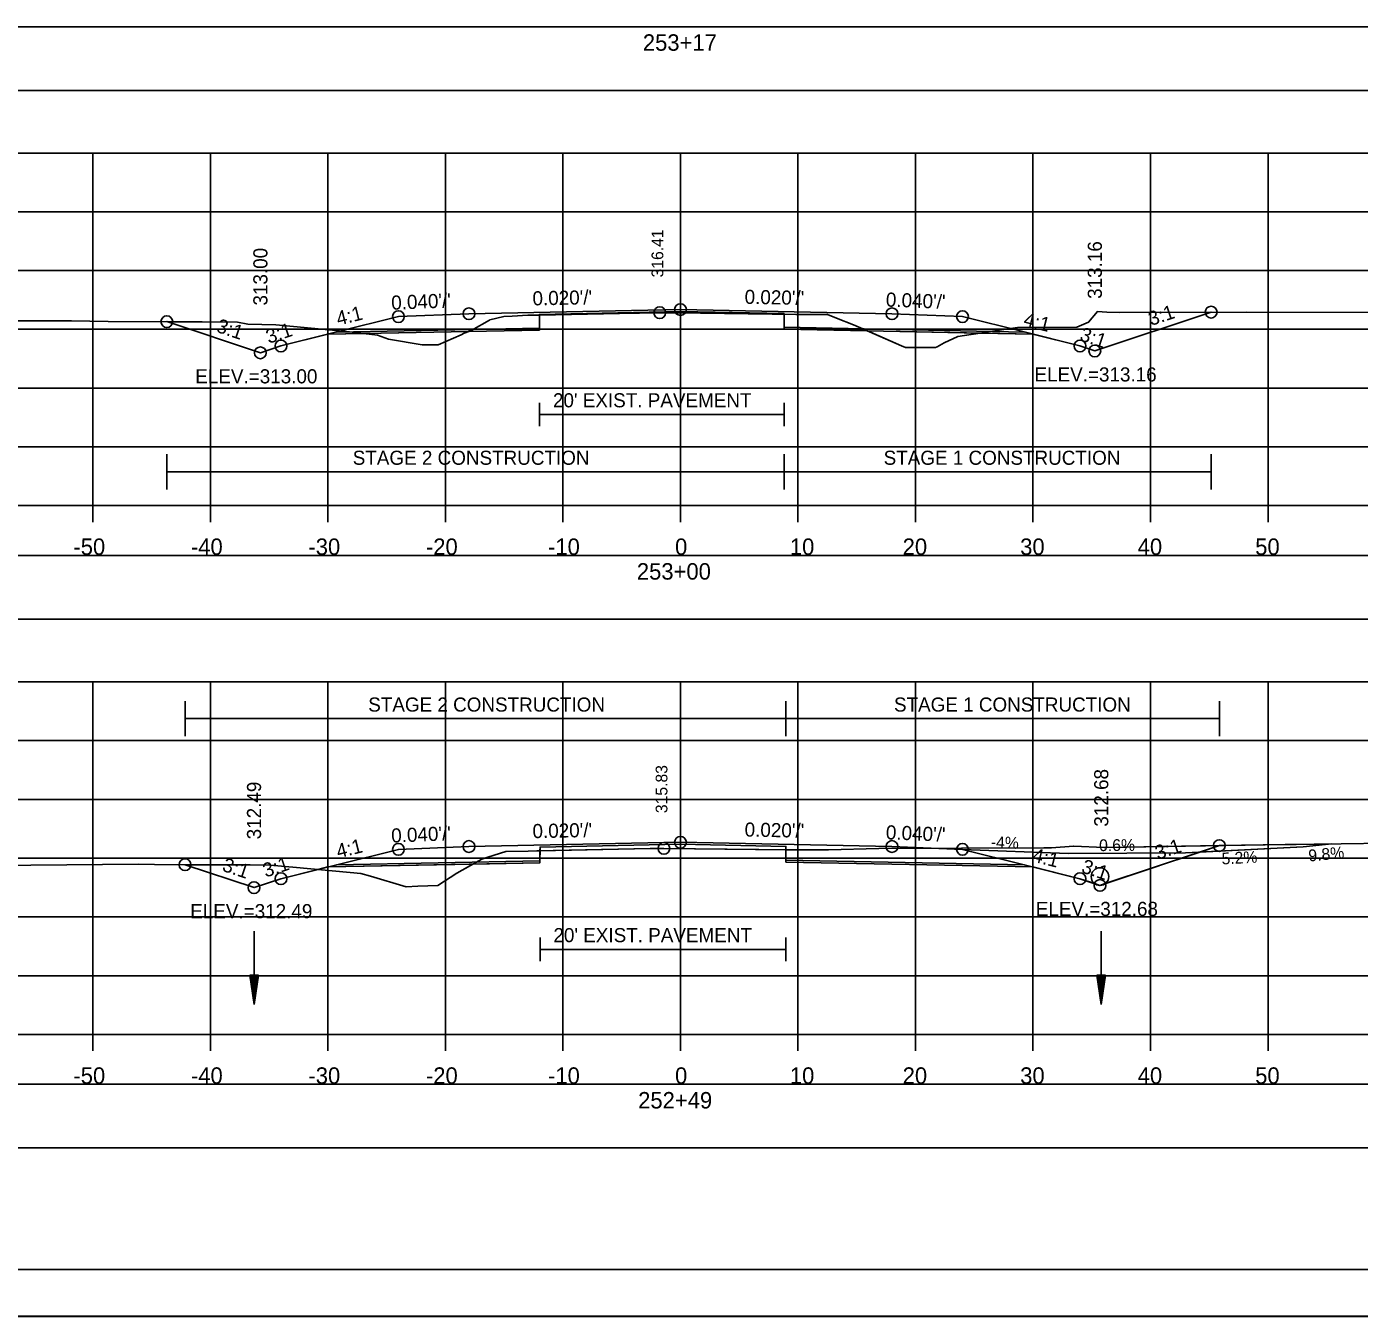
# Model space of a CAD drawing. Extents: x 1376273 to 1384221, y 378927 to 384592.
# Drawn here: x 1380502.2 to 1380615.6, y 381391.9 to 381501.6 of the extents above; entities that cross this region are included whole.
import ezdxf

# ---------------------------------------------------------------- set-up
doc = ezdxf.new("R2010")
doc.units = 0
for name, color, linetype in [('R_Alt Surface', 7, 'Continuous'), ('R_Axis', 7, 'Continuous'), ('R_Axis Annot', 7, 'Continuous'), ('R_Border', 7, 'Continuous'), ('R_Border Notes', 7, 'Continuous'), ('R_Contours', 7, 'Continuous'), ('R_Dimension', 7, 'Continuous'), ('R_Exist Surface', 7, 'Continuous'), ('R_Fin Surface', 7, 'Continuous'), ('R_Grid', 7, 'Continuous'), ('R_No Plot', 7, 'Continuous'), ('R_Water', 7, 'Continuous'), ('R_Xsect Elev', 7, 'Continuous'), ('R_Xsect Slope', 7, 'Continuous'), ('T_Detection Zones', 7, 'Continuous'), ('T_Notes', 7, 'Continuous')]:
    doc.layers.add(name, color=color, linetype=linetype)

msp = doc.modelspace()

# ---------------------------------------------------------------- linework, layer by layer
at = {"layer": 'R_Alt Surface'}
for points in [[(1380528.56, 381475.61), (1380545.83, 381475.96), (1380545.84, 381477.12), (1380557.84, 381477.36), (1380566.66, 381477.19), (1380566.67, 381476.02), (1380587.11, 381475.61)], [(1380545.84, 381469.6), (1380545.84, 381467.6)], [(1380566.66, 381469.6), (1380566.66, 381467.6)], [(1380545.84, 381468.6), (1380566.66, 381468.6)], [(1380528.56, 381430.28), (1380545.88, 381430.63), (1380545.89, 381431.79), (1380557.84, 381432.03), (1380566.81, 381431.85), (1380566.82, 381430.68), (1380587.11, 381430.28)], [(1380545.89, 381424.09), (1380545.89, 381422.09)], [(1380545.89, 381423.09), (1380566.81, 381423.09)], [(1380566.81, 381424.09), (1380566.81, 381422.09)]]:
    msp.add_lwpolyline(points, dxfattribs=at)
at = {"layer": 'R_Axis'}
for p, q in [((1380407.84, 381460.85), (1380707.84, 381460.85)), ((1380507.84, 381459.45), (1380507.84, 381460.85)), ((1380517.84, 381459.45), (1380517.84, 381460.85)), ((1380527.84, 381459.45), (1380527.84, 381460.85)), ((1380537.84, 381459.45), (1380537.84, 381460.85)), ((1380547.84, 381459.45), (1380547.84, 381460.85)), ((1380557.84, 381459.45), (1380557.84, 381460.85)), ((1380567.84, 381459.45), (1380567.84, 381460.85)), ((1380577.84, 381459.45), (1380577.84, 381460.85)), ((1380587.84, 381459.45), (1380587.84, 381460.85)), ((1380597.84, 381459.45), (1380597.84, 381460.85)), ((1380607.84, 381459.45), (1380607.84, 381460.85)), ((1380407.84, 381415.85), (1380707.84, 381415.85)), ((1380507.84, 381414.45), (1380507.84, 381415.85)), ((1380517.84, 381414.45), (1380517.84, 381415.85)), ((1380527.84, 381414.45), (1380527.84, 381415.85)), ((1380537.84, 381414.45), (1380537.84, 381415.85)), ((1380547.84, 381414.45), (1380547.84, 381415.85)), ((1380557.84, 381414.45), (1380557.84, 381415.85)), ((1380567.84, 381414.45), (1380567.84, 381415.85)), ((1380577.84, 381414.45), (1380577.84, 381415.85)), ((1380587.84, 381414.45), (1380587.84, 381415.85)), ((1380597.84, 381414.45), (1380597.84, 381415.85)), ((1380607.84, 381414.45), (1380607.84, 381415.85))]:
    msp.add_line(p, q, dxfattribs=at)
at = {"layer": 'R_Axis Annot'}
for points in [[(1380407.27, 381496.16), (1380708.96, 381496.16), (1380708.96, 381501.58), (1380407.27, 381501.58)], [(1380407.27, 381451.19), (1380708.96, 381451.19), (1380708.96, 381456.6), (1380407.27, 381456.6)], [(1380407.27, 381406.19), (1380708.96, 381406.19), (1380708.96, 381411.61), (1380407.27, 381411.61)]]:
    msp.add_lwpolyline(points, close=True, dxfattribs=at)
at = {"layer": 'R_Border'}
msp.add_line((1380716.02, 381395.85), (1380399.84, 381395.85), dxfattribs=at)
at = {"layer": 'R_Contours'}
for points in [[(1380566.66, 381477.13), (1380567.66, 381477.12), (1380568.51, 381477.12), (1380570.36, 381477.11), (1380571.11, 381476.81), (1380572.57, 381476.24), (1380573.77, 381475.71), (1380566.67, 381475.85)], [(1380583.35, 381475.52), (1380584.58, 381475.71), (1380586.51, 381476.01), (1380591.58, 381476.03), (1380592.57, 381476.46), (1380593.32, 381477.36), (1380594.11, 381477.3), (1380595.21, 381477.29), (1380603, 381477.31), (1380593.1, 381474.01), (1380591.84, 381474.43), (1380587.84, 381475.43)], [(1380573.77, 381475.71), (1380576.66, 381474.44), (1380577, 381474.3), (1380579.43, 381474.3), (1380579.55, 381474.3), (1380579.68, 381474.36), (1380580.28, 381474.71), (1380581.45, 381475.23), (1380583.35, 381475.52)], [(1380566.81, 381431.57), (1380567.2, 381431.57), (1380567.81, 381431.57), (1380567.81, 381431.57), (1380570.14, 381431.55), (1380570.21, 381431.55), (1380570.43, 381431.55), (1380574.71, 381431.66), (1380588.77, 381431.72), (1380589.42, 381431.73), (1380591.28, 381431.86), (1380591.31, 381431.86), (1380593.89, 381431.77), (1380594.04, 381431.77), (1380603.7, 381431.92), (1380593.54, 381428.53), (1380591.84, 381429.1), (1380587.84, 381430.1), (1380566.82, 381430.52)]]:
    msp.add_lwpolyline(points, close=True, dxfattribs=at)
at = {"layer": 'R_Dimension'}
for p, q in [((1380514.13, 381462.22), (1380514.13, 381465.22)), ((1380566.66, 381462.22), (1380566.66, 381465.22)), ((1380603, 381462.22), (1380603, 381465.22)), ((1380514.13, 381463.72), (1380603, 381463.72)), ((1380515.68, 381441.22), (1380515.68, 381444.22)), ((1380566.81, 381441.22), (1380566.81, 381444.22)), ((1380603.7, 381441.22), (1380603.7, 381444.22)), ((1380515.68, 381442.72), (1380603.7, 381442.72))]:
    msp.add_line(p, q, dxfattribs=at)
at = {"layer": 'R_Exist Surface'}
for points in [[(1380497.45, 381476.58), (1380506.01, 381476.57), (1380509.15, 381476.52), (1380520.13, 381476.47), (1380521.02, 381476.3), (1380523.42, 381476.23), (1380529.41, 381475.67), (1380532.06, 381475.35), (1380533, 381475.02), (1380535.86, 381474.53), (1380536.77, 381474.52), (1380537.22, 381474.52), (1380539.18, 381475.38), (1380539.42, 381475.51), (1380540.08, 381475.77), (1380541.58, 381476.64), (1380541.61, 381476.65), (1380542.82, 381476.95), (1380543.53, 381476.97), (1380544.84, 381477.04), (1380552.66, 381477.2), (1380556.08, 381477.26), (1380559.54, 381477.23), (1380567.66, 381477.12), (1380568.51, 381477.12), (1380570.36, 381477.11), (1380571.11, 381476.81), (1380572.57, 381476.24), (1380576.66, 381474.44), (1380577, 381474.3), (1380579.43, 381474.3), (1380579.55, 381474.3), (1380579.68, 381474.36), (1380580.28, 381474.71), (1380581.45, 381475.23), (1380584.58, 381475.71), (1380586.51, 381476.01), (1380591.58, 381476.03), (1380592.57, 381476.46), (1380593.32, 381477.36), (1380594.11, 381477.3), (1380595.21, 381477.29), (1380606.03, 381477.32), (1380619.28, 381477.28)], [(1380491.18, 381430.07), (1380502.55, 381430.26), (1380511.73, 381430.35), (1380513.09, 381430.31), (1380521.21, 381430.27), (1380522.93, 381430.25), (1380525.17, 381430.05), (1380530.63, 381429.54), (1380531.46, 381429.32), (1380534.49, 381428.42), (1380535.5, 381428.48), (1380537.18, 381428.53), (1380538.82, 381429.58), (1380540.93, 381430.77), (1380541.46, 381430.94), (1380542.97, 381431.42), (1380544.87, 381431.45), (1380544.89, 381431.45), (1380545.63, 381431.46), (1380555.26, 381431.66), (1380556.43, 381431.68), (1380556.43, 381431.68), (1380567.2, 381431.57), (1380567.81, 381431.57), (1380567.81, 381431.57), (1380570.14, 381431.55), (1380570.21, 381431.55), (1380570.43, 381431.55), (1380574.71, 381431.66), (1380588.77, 381431.72), (1380589.42, 381431.73), (1380591.28, 381431.86), (1380591.31, 381431.86), (1380593.89, 381431.77), (1380594.04, 381431.77), (1380609.3, 381432), (1380610.24, 381432.02), (1380625.55, 381432.25)]]:
    msp.add_lwpolyline(points, dxfattribs=at)
at = {"layer": 'R_Fin Surface'}
for points in [[(1380514.13, 381476.5), (1380514.13, 381476.5), (1380522.09, 381473.85), (1380523.84, 381474.43), (1380528.59, 381475.62), (1380533.84, 381476.93), (1380539.84, 381477.17), (1380557.84, 381477.53), (1380575.84, 381477.17), (1380581.84, 381476.93), (1380587.08, 381475.62), (1380591.84, 381474.43), (1380593.1, 381474.01), (1380603, 381477.31)], [(1380515.68, 381430.29), (1380521.55, 381428.34), (1380523.84, 381429.1), (1380528.59, 381430.29), (1380533.84, 381431.6), (1380539.84, 381431.84), (1380557.84, 381432.2), (1380575.84, 381431.84), (1380581.84, 381431.6), (1380587.08, 381430.29), (1380591.84, 381429.1), (1380593.54, 381428.53), (1380603.7, 381431.92)]]:
    msp.add_lwpolyline(points, dxfattribs=at)
at = {"layer": 'R_Grid'}
for p, q in [((1380407.84, 381490.85), (1380707.84, 381490.85)), ((1380507.84, 381460.85), (1380507.84, 381490.85)), ((1380517.84, 381460.85), (1380517.84, 381490.85)), ((1380527.84, 381460.85), (1380527.84, 381490.85)), ((1380537.84, 381460.85), (1380537.84, 381490.85)), ((1380547.84, 381460.85), (1380547.84, 381490.85)), ((1380557.84, 381460.85), (1380557.84, 381490.85)), ((1380567.84, 381460.85), (1380567.84, 381490.85)), ((1380577.84, 381460.85), (1380577.84, 381490.85)), ((1380587.84, 381460.85), (1380587.84, 381490.85)), ((1380597.84, 381460.85), (1380597.84, 381490.85)), ((1380607.84, 381460.85), (1380607.84, 381490.85)), ((1380407.84, 381485.85), (1380707.84, 381485.85)), ((1380407.84, 381480.85), (1380707.84, 381480.85)), ((1380407.84, 381475.85), (1380707.84, 381475.85)), ((1380407.84, 381470.85), (1380707.84, 381470.85)), ((1380407.84, 381465.85), (1380707.84, 381465.85)), ((1380407.84, 381460.85), (1380707.84, 381460.85)), ((1380407.84, 381445.85), (1380707.84, 381445.85)), ((1380507.84, 381415.85), (1380507.84, 381445.85)), ((1380517.84, 381415.85), (1380517.84, 381445.85)), ((1380527.84, 381415.85), (1380527.84, 381445.85)), ((1380537.84, 381415.85), (1380537.84, 381445.85)), ((1380547.84, 381415.85), (1380547.84, 381445.85)), ((1380557.84, 381415.85), (1380557.84, 381445.85)), ((1380567.84, 381415.85), (1380567.84, 381445.85)), ((1380577.84, 381415.85), (1380577.84, 381445.85)), ((1380587.84, 381415.85), (1380587.84, 381445.85)), ((1380597.84, 381415.85), (1380597.84, 381445.85)), ((1380607.84, 381415.85), (1380607.84, 381445.85)), ((1380407.84, 381440.85), (1380707.84, 381440.85)), ((1380407.84, 381435.85), (1380707.84, 381435.85)), ((1380407.84, 381430.85), (1380707.84, 381430.85)), ((1380407.84, 381425.85), (1380707.84, 381425.85)), ((1380407.84, 381420.85), (1380707.84, 381420.85)), ((1380407.84, 381415.85), (1380707.84, 381415.85))]:
    msp.add_line(p, q, dxfattribs=at)
at = {"layer": 'R_No Plot'}
for p, q in [((1380581.84, 381431.6), (1380590.83, 381431.24)), ((1380590.83, 381431.24), (1380600.83, 381431.3)), ((1380600.83, 381431.3), (1380610.82, 381431.82)), ((1380610.82, 381431.82), (1380613.28, 381432.07)), ((1380387.44, 381391.87), (1380720.77, 381391.87))]:
    msp.add_line(p, q, dxfattribs=at)
for points in [[(1380387.43, 381605.2), (1380720.77, 381605.2), (1380720.77, 381391.86), (1380387.43, 381391.86)], [(1380633.76, 381601.31), (1380633.76, 381591.43), (1380669.49, 381591.43), (1380669.49, 381588.51), (1380692.69, 381588.51), (1380692.69, 381564.17), (1380716.02, 381564.17), (1380716.02, 381395.85), (1380399.84, 381395.85), (1380399.84, 381601.31)]]:
    msp.add_lwpolyline(points, close=True, dxfattribs=at)
for points in [[(1380527.84, 381475.43), (1380545.83, 381475.79), (1380545.84, 381477.12), (1380557.84, 381477.36), (1380566.66, 381477.19), (1380566.67, 381475.85), (1380587.84, 381475.43)], [(1380527.84, 381430.1), (1380545.88, 381430.46), (1380545.89, 381431.79), (1380557.84, 381432.03), (1380566.81, 381431.85), (1380566.82, 381430.52), (1380587.84, 381430.1)]]:
    msp.add_lwpolyline(points, dxfattribs=at)
for centre, radius in [((1380539.84, 381477.17), 0.5), ((1380556.08, 381477.26), 0.5), ((1380557.84, 381477.53), 0.5), ((1380575.84, 381477.17), 0.5), ((1380603, 381477.31), 0.5), ((1380514.13, 381476.5), 0.5), ((1380533.84, 381476.93), 0.5), ((1380581.84, 381476.93), 0.5), ((1380522.09, 381473.85), 0.5), ((1380522.09, 381473.85), 0.5), ((1380523.84, 381474.43), 0.5), ((1380591.84, 381474.43), 0.5), ((1380593.1, 381474.01), 0.5), ((1380593.1, 381474.01), 0.5), ((1380533.84, 381431.6), 0.5), ((1380539.84, 381431.84), 0.5), ((1380556.43, 381431.68), 0.5), ((1380557.84, 381432.2), 0.5), ((1380575.84, 381431.84), 0.5), ((1380581.84, 381431.6), 0.5), ((1380603.7, 381431.92), 0.5), ((1380515.68, 381430.29), 0.5), ((1380593.54, 381429.28), 0.75), ((1380521.55, 381428.34), 0.5), ((1380521.55, 381428.34), 0.5), ((1380523.84, 381429.1), 0.5), ((1380591.84, 381429.1), 0.5), ((1380593.54, 381428.53), 0.5), ((1380593.54, 381428.53), 0.5)]:
    msp.add_circle(centre, radius, dxfattribs=at)
at = {"layer": 'R_Water'}
for p, q in [((1380521.55, 381424.64), (1380521.55, 381418.39)), ((1380593.63, 381424.64), (1380593.63, 381418.39)), ((1380521.18, 381420.89), (1380521.55, 381418.39)), ((1380521.93, 381420.89), (1380521.18, 381420.89)), ((1380521.24, 381420.89), (1380521.55, 381418.81)), ((1380521.3, 381420.89), (1380521.55, 381419.24)), ((1380521.37, 381420.89), (1380521.55, 381419.66)), ((1380521.43, 381420.89), (1380521.55, 381420.08)), ((1380521.49, 381420.89), (1380521.55, 381420.5)), ((1380521.93, 381420.89), (1380521.55, 381418.39)), ((1380521.67, 381420.89), (1380521.55, 381420.08)), ((1380521.8, 381420.89), (1380521.55, 381419.24)), ((1380521.87, 381420.89), (1380521.55, 381418.81)), ((1380521.74, 381420.89), (1380521.55, 381419.66)), ((1380521.61, 381420.89), (1380521.55, 381420.5)), ((1380593.26, 381420.89), (1380593.63, 381418.39)), ((1380594.01, 381420.89), (1380593.26, 381420.89)), ((1380593.32, 381420.89), (1380593.63, 381418.81)), ((1380593.38, 381420.89), (1380593.63, 381419.24)), ((1380593.45, 381420.89), (1380593.63, 381419.66)), ((1380593.51, 381420.89), (1380593.63, 381420.08)), ((1380593.57, 381420.89), (1380593.63, 381420.5)), ((1380594.01, 381420.89), (1380593.63, 381418.39)), ((1380593.75, 381420.89), (1380593.63, 381420.08)), ((1380593.88, 381420.89), (1380593.63, 381419.24)), ((1380593.95, 381420.89), (1380593.63, 381418.81)), ((1380593.82, 381420.89), (1380593.63, 381419.66)), ((1380593.69, 381420.89), (1380593.63, 381420.5))]:
    msp.add_line(p, q, dxfattribs=at)
at = {"layer": 'T_Detection Zones'}
for points in [[(1380514.13, 381476.5), (1380520.13, 381476.47), (1380521.02, 381476.3), (1380523.42, 381476.23), (1380529.41, 381475.67), (1380530.89, 381475.49), (1380527.84, 381475.43), (1380523.84, 381474.43), (1380522.09, 381473.85)], [(1380539.82, 381475.67), (1380540.08, 381475.77), (1380541.58, 381476.64), (1380541.61, 381476.65), (1380542.82, 381476.95), (1380543.53, 381476.97), (1380544.84, 381477.04), (1380545.84, 381477.06), (1380545.83, 381475.79)], [(1380545.84, 381477.06), (1380552.66, 381477.2), (1380556.08, 381477.26), (1380559.54, 381477.23), (1380566.66, 381477.13), (1380566.66, 381477.19), (1380557.84, 381477.36), (1380545.84, 381477.12)], [(1380530.89, 381475.49), (1380532.06, 381475.35), (1380533, 381475.02), (1380535.86, 381474.53), (1380536.77, 381474.52), (1380537.22, 381474.52), (1380539.18, 381475.38), (1380539.42, 381475.51), (1380539.82, 381475.67)], [(1380540.17, 381430.34), (1380540.93, 381430.77), (1380541.46, 381430.94), (1380542.97, 381431.42), (1380544.87, 381431.45), (1380544.89, 381431.45), (1380545.63, 381431.46), (1380545.88, 381431.47), (1380545.88, 381430.46)], [(1380545.88, 381431.47), (1380555.26, 381431.66), (1380556.43, 381431.68), (1380556.43, 381431.68), (1380566.81, 381431.57), (1380566.81, 381431.85), (1380557.84, 381432.03), (1380545.89, 381431.79)], [(1380515.68, 381430.29), (1380521.21, 381430.27), (1380522.93, 381430.25), (1380525.17, 381430.05), (1380526.97, 381429.88), (1380523.84, 381429.1), (1380521.55, 381428.34)], [(1380526.97, 381429.88), (1380530.63, 381429.54), (1380531.46, 381429.32), (1380534.49, 381428.42), (1380535.5, 381428.48), (1380537.18, 381428.53), (1380538.82, 381429.58), (1380540.17, 381430.34), (1380527.84, 381430.1)]]:
    msp.add_lwpolyline(points, close=True, dxfattribs=at)
at = {"layer": 'T_Notes'}
for p, q in [((1380590.83, 381431.24), (1380581.84, 381431.6)), ((1380600.83, 381431.3), (1380590.83, 381431.24)), ((1380602.03, 381431.36), (1380600.83, 381431.3)), ((1380603.7, 381431.92), (1380602.03, 381431.36)), ((1380602.03, 381431.36), (1380610.82, 381431.82)), ((1380610.82, 381431.82), (1380613.28, 381432.07))]:
    msp.add_line(p, q, dxfattribs=at)
for points in [[(1380581.84, 381431.6), (1380587.08, 381430.29), (1380591.84, 381429.1), (1380593.09, 381428.68), (1380593.54, 381428.53), (1380593.99, 381428.68), (1380602.03, 381431.36)], [(1380613.28, 381432.07), (1380610.24, 381432.02), (1380609.3, 381432), (1380603.7, 381431.92)]]:
    msp.add_lwpolyline(points, dxfattribs=at)

# ---------------------------------------------------------------- texts
at = {"layer": 'R_Alt Surface'}
for p in [(1380546.99, 381469.21), (1380547.03, 381423.7)]:
    msp.add_text("20' EXIST. PAVEMENT", height=1.2, dxfattribs=at).set_placement(p)
at = {"layer": 'R_Axis Annot'}
for s, p in [('253+17', (1380554.64, 381499.55)), ('-50', (1380506.18, 381456.65)), ('-40', (1380516.18, 381456.65)), ('-30', (1380526.18, 381456.65)), ('-20', (1380536.18, 381456.65)), ('-10', (1380546.57, 381456.65)), ('0', (1380557.38, 381456.65)), ('10', (1380567.15, 381456.65)), ('20', (1380576.75, 381456.65)), ('30', (1380586.75, 381456.65)), ('40', (1380596.75, 381456.65)), ('50', (1380606.75, 381456.65)), ('253+00', (1380554.13, 381454.55)), ('-50', (1380506.18, 381411.65)), ('-40', (1380516.18, 381411.65)), ('-30', (1380526.18, 381411.65)), ('-20', (1380536.18, 381411.65)), ('-10', (1380546.57, 381411.65)), ('0', (1380557.38, 381411.65)), ('10', (1380567.15, 381411.65)), ('20', (1380576.75, 381411.65)), ('30', (1380586.75, 381411.65)), ('40', (1380596.75, 381411.65)), ('50', (1380606.75, 381411.65)), ('252+49', (1380554.24, 381409.55))]:
    msp.add_text(s, height=1.4, dxfattribs=at).set_placement(p)
at = {"layer": 'R_Border Notes'}
for s, p in [('ELEV.=313.00', (1380516.55, 381471.25)), ('ELEV.=313.16', (1380587.97, 381471.41)), ('ELEV.=312.49', (1380516.12, 381425.74)), ('ELEV.=312.68', (1380588.08, 381425.93))]:
    msp.add_text(s, height=1.2, dxfattribs=at).set_placement(p)
at = {"layer": 'R_Dimension'}
for s, p in [('STAGE 2 CONSTRUCTION', (1380529.95, 381464.32)), ('STAGE 1 CONSTRUCTION', (1380575.13, 381464.32)), ('STAGE 2 CONSTRUCTION', (1380531.27, 381443.32)), ('STAGE 1 CONSTRUCTION', (1380576.01, 381443.32))]:
    msp.add_text(s, height=1.2, dxfattribs=at).set_placement(p)
at = {"layer": 'R_No Plot'}
for s, rotation, p in [('-4%', 357.7094, (1380584.24, 381431.73)), ('0.6%', 0.3434, (1380593.47, 381431.45)), ('5.2%', 2.9774, (1380603.91, 381430.31)), ('9.8%', 5.6114, (1380611.33, 381430.56))]:
    msp.add_text(s, height=1, rotation=rotation, dxfattribs=at).set_placement(p)
at = {"layer": 'R_Xsect Elev'}
for s, height, p in [('316.41', 1, (1380556.38, 381480.26)), ('313.16', 1.2, (1380593.7, 381478.44)), ('313.00', 1.2, (1380522.69, 381477.87)), ('315.83', 1, (1380556.73, 381434.68)), ('312.68', 1.2, (1380594.25, 381433.53)), ('312.49', 1.2, (1380522.15, 381432.45))]:
    msp.add_text(s, height=height, rotation=90, dxfattribs=at).set_placement(p)
at = {"layer": 'R_Xsect Slope'}
for s, rotation, p in [("0.040'/'", 2.2906, (1380533.25, 381477.51)), ("0.020'/'", 1.1458, (1380545.26, 381477.88)), ("0.020'/'", 358.8542, (1380563.29, 381478.02)), ("0.040'/'", 357.7094, (1380575.3, 381477.79)), ('4:1', 14.0362, (1380528.72, 381476.16)), ('3:1', 18.4349, (1380597.89, 381476.13)), ('3:1', 341.5651, (1380518.27, 381475.65)), ('3:1', 18.4349, (1380522.8, 381474.61)), ('4:1', 345.9638, (1380586.96, 381476.16)), ('3:1', 341.5651, (1380591.74, 381474.93)), ("0.040'/'", 2.2906, (1380533.25, 381432.17)), ("0.020'/'", 1.1458, (1380545.26, 381432.55)), ("0.020'/'", 358.8542, (1380563.29, 381432.69)), ("0.040'/'", 357.7094, (1380575.3, 381432.46)), ('4:1', 14.0362, (1380528.72, 381430.83)), ('3:1', 18.4349, (1380598.46, 381430.7)), ('4:1', 345.9638, (1380587.71, 381430.58)), ('3:1', 341.5651, (1380518.77, 381429.79)), ('3:1', 18.4349, (1380522.54, 381429.19)), ('3:1', 341.5651, (1380591.88, 381429.66))]:
    msp.add_text(s, height=1.2, rotation=rotation, dxfattribs=at).set_placement(p)

doc.saveas('drawing.dxf')
